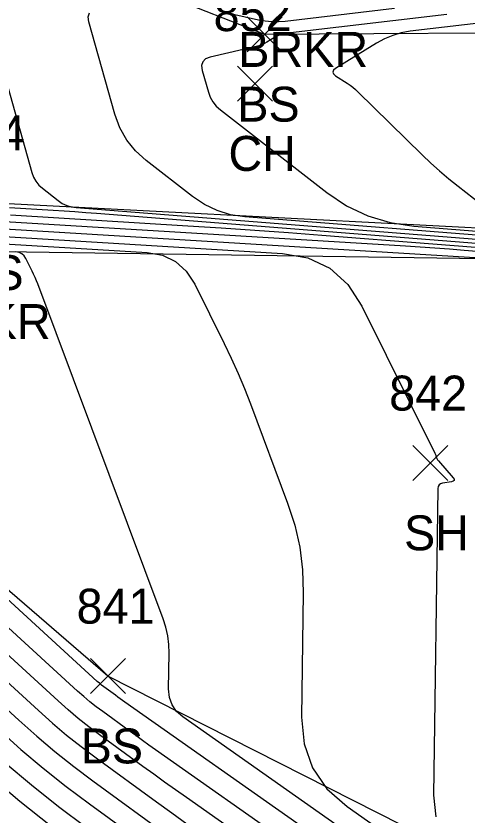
# Model space of a CAD drawing. Extents: x 1650836 to 1652450, y 332578 to 333908.
# Drawn here: x 1652207.42 to 1652233.28, y 332802.49 to 332848.28 of the extents above; entities that cross this region are included whole.
import ezdxf

# ---------------------------------------------------------------- set-up
doc = ezdxf.new("R2010")
doc.units = 0
for name, color, linetype in [('L_A', 7, 'Continuous'), ('L_I', 7, 'Continuous'), ('L_TIC', 7, 'Continuous'), ('LAWE', 7, 'Continuous'), ('LELB', 7, 'Continuous'), ('LSOGCMA', 7, 'Continuous'), ('LSOGCMI', 7, 'Continuous')]:
    doc.layers.add(name, color=color, linetype=linetype)

msp = doc.modelspace()

# ---------------------------------------------------------------- linework, layer by layer
at = {"layer": 'L_TIC'}
for points in [[(1652220.637, 332846.232), (1652222.637, 332848.232)], [(1652222.637, 332846.232), (1652220.637, 332848.232)], [(1652220.083, 332843.413), (1652222.083, 332845.413)], [(1652222.083, 332843.413), (1652220.083, 332845.413)], [(1652230.129, 332821.695), (1652232.129, 332823.695)], [(1652232.129, 332821.695), (1652230.129, 332823.695)], [(1652211.676, 332809.498), (1652213.676, 332811.498)], [(1652213.676, 332809.498), (1652211.676, 332811.498)]]:
    msp.add_lwpolyline(points, dxfattribs=at)
at = {"layer": 'LAWE'}
msp.add_lwpolyline([(1652264.826, 332829.3), (1652248.057, 332830.09), (1652238.014, 332834.322), (1652205.38, 332834.79), (1652191.609, 332828.678), (1652179.275, 332828.339)], dxfattribs=at)
at = {"layer": 'LELB'}
for points in [[(1652273.911, 332830.103), (1652248.33, 332832.215), (1652238.99, 332835.863), (1652205.84, 332837.591), (1652191.874, 332835.507), (1652180.705, 332833.239), (1652166.498, 332840.6), (1652166.784, 332849.708), (1652168.84, 332859.33), (1652177.78, 332865.033), (1652184.593, 332870.407), (1652193.9, 332865.398), (1652204.385, 332854.011), (1652221.637, 332847.232), (1652240.383, 332847.355), (1652253.69, 332847.74), (1652279.741, 332838.109)], [(1652415.318, 332676.268), (1652374.578, 332707.318), (1652335.114, 332741.334), (1652308.938, 332758.195), (1652273.674, 332777.021), (1652240.738, 332796.253), (1652212.676, 332810.498), (1652191.609, 332828.678)]]:
    msp.add_lwpolyline(points, dxfattribs=at)
at = {"layer": 'LSOGCMA'}
for points in [[(1652206.398, 332846.127), (1652208.315, 332839.321), (1652208.412, 332839.057), (1652208.546, 332838.819), (1652208.717, 332838.605), (1652208.925, 332838.416), (1652209.832, 332837.711), (1652210.066, 332837.554), (1652210.315, 332837.436), (1652210.579, 332837.355), (1652210.858, 332837.314), (1652237.137, 332835.234)], [(1652222.603, 332799.715), (1652217.171, 332803.542), (1652216.544, 332803.985), (1652215.919, 332804.431), (1652215.296, 332804.879), (1652214.675, 332805.33), (1652212.193, 332807.139), (1652211.579, 332807.599), (1652210.979, 332808.076), (1652210.393, 332808.57), (1652209.82, 332809.08), (1652194.493, 332823.128)]]:
    msp.add_lwpolyline(points, dxfattribs=at)
at = {"layer": 'LSOGCMI'}
for points in [[(1652236.896, 332835.484), (1652220.514, 332836.781), (1652219.698, 332836.903), (1652218.927, 332837.138), (1652218.198, 332837.484), (1652217.513, 332837.944), (1652214.861, 332840.004), (1652214.252, 332840.556), (1652213.753, 332841.181), (1652213.362, 332841.88), (1652213.079, 332842.651), (1652211.586, 332847.953), (1652211.549, 332848.231), (1652211.611, 332848.451)], [(1652232.062, 332848.367), (1652222.801, 332847.272), (1652222.659, 332847.248), (1652222.521, 332847.208), (1652222.389, 332847.153), (1652222.262, 332847.083), (1652221.765, 332846.774), (1652221.639, 332846.703), (1652221.508, 332846.642), (1652221.372, 332846.592), (1652221.232, 332846.554), (1652218.527, 332845.927), (1652218.264, 332845.824), (1652218.1, 332845.662), (1652218.037, 332845.441), (1652218.075, 332845.161), (1652218.424, 332843.921), (1652218.532, 332843.625), (1652218.682, 332843.358), (1652218.874, 332843.118), (1652219.107, 332842.906), (1652225.195, 332838.176), (1652226.33, 332837.414), (1652227.538, 332836.839), (1652228.818, 332836.45), (1652230.17, 332836.247), (1652236.655, 332835.734)], [(1652219.763, 332848.402), (1652221.283, 332848.067), (1652221.664, 332847.999), (1652222.046, 332847.964), (1652222.43, 332847.961), (1652222.816, 332847.99), (1652229.073, 332848.73)], [(1652235.05, 332848.003), (1652229.971, 332847.403), (1652229.46, 332847.315), (1652228.968, 332847.172), (1652228.494, 332846.977), (1652228.04, 332846.727), (1652225.704, 332845.275), (1652225.578, 332845.17), (1652225.536, 332845.066), (1652225.577, 332844.96), (1652225.701, 332844.854), (1652226.364, 332844.428), (1652226.527, 332844.318), (1652226.683, 332844.199), (1652226.833, 332844.073), (1652226.977, 332843.939), (1652230.652, 332840.335), (1652231.147, 332839.864), (1652231.654, 332839.407), (1652232.175, 332838.966), (1652232.708, 332838.539), (1652235.356, 332836.482)], [(1652207.052, 332837.316), (1652209.541, 332837.164), (1652210.163, 332837.125), (1652210.785, 332837.083), (1652211.407, 332837.038), (1652212.029, 332836.99), (1652237.378, 332834.984)], [(1652207.091, 332836.894), (1652217.247, 332836.276), (1652219.164, 332836.155), (1652221.081, 332836.025), (1652222.998, 332835.886), (1652224.914, 332835.739), (1652237.618, 332834.733)], [(1652237.859, 332834.483), (1652233.061, 332834.863), (1652232.22, 332834.928), (1652231.379, 332834.988), (1652230.538, 332835.045), (1652229.697, 332835.099), (1652206.767, 332836.495)], [(1652233.985, 332834.418), (1652206.442, 332836.095)], [(1652206.117, 332835.696), (1652222.657, 332834.689), (1652224.123, 332834.428), (1652225.371, 332833.838), (1652226.4, 332832.918), (1652227.211, 332831.668), (1652231.381, 332823.255), (1652231.398, 332823.217), (1652231.415, 332823.18), (1652231.431, 332823.142), (1652231.446, 332823.103), (1652231.504, 332822.948), (1652231.52, 332822.911), (1652231.54, 332822.875), (1652231.562, 332822.841), (1652231.588, 332822.809), (1652232.423, 332821.852), (1652232.482, 332821.764), (1652232.487, 332821.695), (1652232.439, 332821.646), (1652232.336, 332821.617), (1652231.821, 332821.539), (1652231.708, 332821.506), (1652231.627, 332821.445), (1652231.577, 332821.356), (1652231.56, 332821.24), (1652231.312, 332803.686), (1652231.43, 332802.441)], [(1652205.792, 332835.297), (1652214.916, 332834.741), (1652215.795, 332834.585), (1652216.543, 332834.231), (1652217.16, 332833.68), (1652217.645, 332832.931), (1652219.326, 332829.54), (1652219.735, 332828.687), (1652220.122, 332827.825), (1652220.487, 332826.954), (1652220.83, 332826.072), (1652222.958, 332820.393), (1652223.363, 332819.14), (1652223.647, 332817.867), (1652223.81, 332816.572), (1652223.851, 332815.257), (1652223.751, 332808.152), (1652223.897, 332806.612), (1652224.381, 332805.245), (1652225.204, 332804.049), (1652226.364, 332803.026), (1652237.669, 332795.062)], [(1652236.305, 332794.533), (1652216.969, 332808.155), (1652216.605, 332808.475), (1652216.347, 332808.85), (1652216.196, 332809.279), (1652216.15, 332809.762), (1652216.179, 332811.803), (1652216.162, 332812.309), (1652216.1, 332812.807), (1652215.991, 332813.296), (1652215.835, 332813.778), (1652208.655, 332832.942), (1652208.582, 332833.129), (1652208.505, 332833.314), (1652208.423, 332833.496), (1652208.336, 332833.677), (1652207.98, 332834.396), (1652207.877, 332834.555), (1652207.746, 332834.671), (1652207.587, 332834.746), (1652207.401, 332834.78)], [(1652223.304, 332800.711), (1652215.403, 332806.277), (1652215.023, 332806.546), (1652214.644, 332806.817), (1652214.266, 332807.089), (1652213.889, 332807.362), (1652212.383, 332808.46), (1652212.011, 332808.739), (1652211.647, 332809.029), (1652211.291, 332809.328), (1652210.943, 332809.638), (1652194.208, 332824.976)], [(1652224.006, 332801.707), (1652213.636, 332809.013), (1652213.502, 332809.108), (1652213.368, 332809.203), (1652213.235, 332809.298), (1652213.103, 332809.395), (1652212.573, 332809.781), (1652212.442, 332809.879), (1652212.314, 332809.981), (1652212.188, 332810.087), (1652212.066, 332810.195), (1652197.679, 332823.382)], [(1652194.779, 332821.279), (1652208.697, 332808.523), (1652209.495, 332807.811), (1652210.312, 332807.124), (1652211.148, 332806.459), (1652212.003, 332805.817), (1652215.461, 332803.298), (1652216.326, 332802.67), (1652217.194, 332802.045)], [(1652195.064, 332819.431), (1652207.574, 332807.965), (1652208.598, 332807.053), (1652209.645, 332806.171), (1652210.717, 332805.319), (1652211.813, 332804.496), (1652216.247, 332801.265)], [(1652206.452, 332807.407), (1652207.7, 332806.295), (1652208.978, 332805.219), (1652210.286, 332804.179), (1652211.623, 332803.175), (1652217.033, 332799.233)], [(1652206.802, 332805.536), (1652208.311, 332804.266), (1652209.855, 332803.039), (1652211.433, 332801.854)], [(1652209.385, 332801.926), (1652207.642, 332803.312), (1652205.939, 332804.746)]]:
    msp.add_lwpolyline(points, dxfattribs=at)

# ---------------------------------------------------------------- texts
at = {"layer": 'L_A'}
for s, p in [('BRKR', (1652220.133, 332845.363)), ('BS', (1652220.078, 332842.232)), ('CH', (1652219.571, 332839.413)), ('BS', (1652204.281, 332832.591)), ('BRKR', (1652201.97, 332829.79)), ('SH', (1652229.618, 332817.695)), ('BS', (1652211.117, 332805.498))]:
    msp.add_text(s, height=2, dxfattribs=at).set_placement(p)
at = {"layer": 'L_I'}
for s, p in [('852', (1652218.721, 332847.413)), ('854', (1652203.477, 332840.591)), ('842', (1652228.767, 332825.695)), ('841', (1652210.881, 332813.498))]:
    msp.add_text(s, height=2, dxfattribs=at).set_placement(p)

doc.saveas('drawing.dxf')
